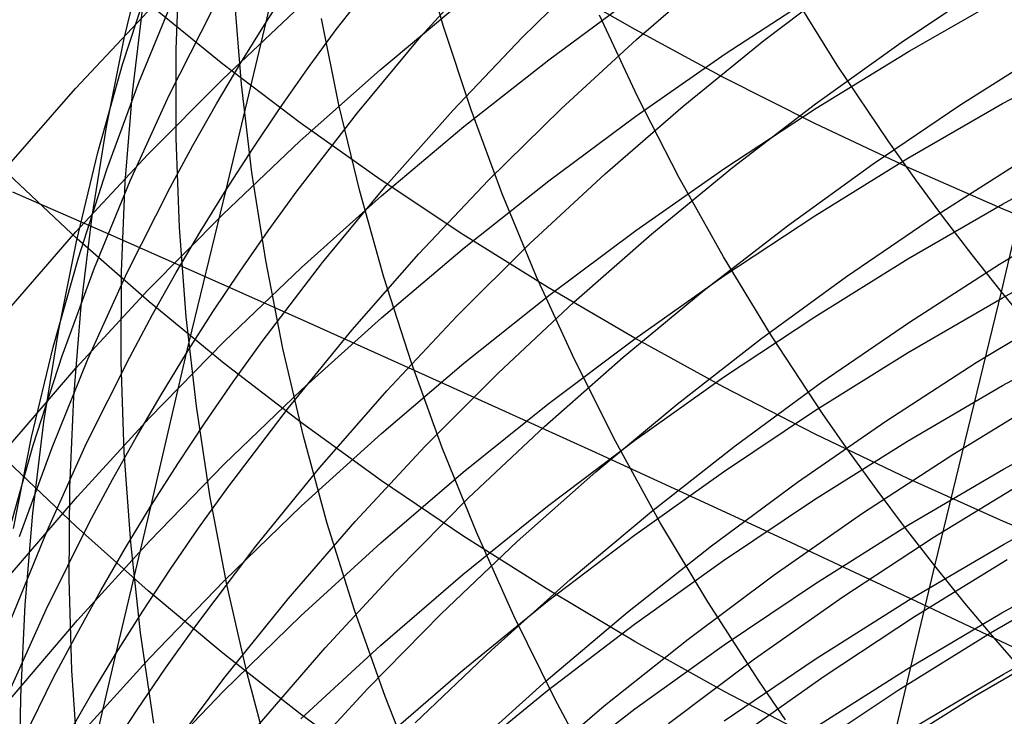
# Model space of a CAD drawing. Extents: x -383 to 1849, y -1185 to -529.
# Tile 663 of 870: x 1778.16 to 1782.54, y -1091.17 to -1088.07. Entities that reach past the tile are written whole.
import ezdxf

# ---------------------------------------------------------------- set-up
doc = ezdxf.new("R2010")
doc.units = 0
doc.layers.add('PREDEFINITO', color=7, linetype='CONTINUOUS')

msp = doc.modelspace()

# ---------------------------------------------------------------- linework, layer by layer
at = {"layer": 'PREDEFINITO'}
for p, q in [((1779.2518, -1088.0809, 536.4871), (1779.4353, -1087.3064, 535.0286)), ((1780.04, -1088.0968, 517.1207), (1779.9311, -1087.7197, 517.4151)), ((1778.6204, -1088.1534, 528.2652), (1778.7145, -1087.7628, 528.5452)), ((1779.5644, -1088.1146, 538.4085), (1779.8313, -1087.771, 538.6278)), ((1778.8521, -1088.2016, 523.8873), (1778.8673, -1087.8071, 524.1815)), ((1779.9403, -1088.1458, 540.297), (1780.2357, -1087.8158, 540.5022)), ((1780.3915, -1088.1494, 542.1651), (1780.7132, -1087.8345, 542.3558)), ((1780.8995, -1088.1581, 543.9975), (1781.2458, -1087.8597, 544.1734)), ((1778.6135, -1088.2703, 530.2904), (1778.7394, -1087.8831, 530.5611)), ((1779.2518, -1088.0809, 536.4871), (1779.3682, -1087.9017, 536.6041)), ((1780.8907, -1088.1129, 645.5568), (1780.5032, -1087.89, 645.3517)), ((1781.4662, -1088.1636, 545.7975), (1781.8355, -1087.8831, 545.9587)), ((1781.7936, -1088.2731, 512.2265), (1781.579, -1087.9271, 512.4956)), ((1782.0771, -1088.1722, 547.5645), (1782.4666, -1087.9109, 547.7107)), ((1778.6854, -1088.3493, 532.3026), (1778.8428, -1087.9671, 532.563)), ((1779.1425, -1088.3575, 521.5306), (1779.1112, -1087.9654, 521.8272)), ((1779.7599, -1088.2928, 604.8283), (1780.127, -1087.9863, 604.7168)), ((1780.5096, -1088.2489, 603.195), (1780.8969, -1087.9627, 603.0973)), ((1781.2944, -1088.2226, 601.5926), (1781.7003, -1087.9579, 601.508)), ((1782.1141, -1088.2099, 600.0165), (1782.5365, -1087.968, 599.9444)), ((1778.4039, -1088.3767, 608.1747), (1778.7239, -1088.0348, 608.0349)), ((1778.6572, -1088.3956, 525.9397), (1778.7042, -1088.0006, 526.2274)), ((1779.0593, -1088.2678, 643.05), (1778.7265, -1087.9988, 642.8122)), ((1778.8208, -1088.407, 534.29), (1779.0103, -1088.0329, 534.5385)), ((1779.0589, -1088.3354, 606.4874), (1779.4036, -1088.0105, 606.3619)), ((1782.5248, -1089.2822, 511.4628), (1782.8172, -1088.0202, 510.0058)), ((1779.0743, -1088.8273, 537.9612), (1779.2518, -1088.0809, 536.4871)), ((1779.1393, -1088.2621, 536.3695), (1779.2518, -1088.0809, 536.4871)), ((1779.5759, -1088.4499, 519.174), (1779.4982, -1088.0649, 519.469)), ((1780.9045, -1088.4122, 514.512), (1780.7354, -1088.0499, 514.7938)), ((1779.4363, -1088.2897, 538.2977), (1779.5644, -1088.1146, 538.4085)), ((1780.1638, -1088.472, 516.8306), (1780.04, -1088.0968, 517.1207)), ((1781.2878, -1088.3269, 645.7537), (1780.8907, -1088.1129, 645.5568)), ((1778.5416, -1088.5478, 527.9849), (1778.6204, -1088.1534, 528.2652)), ((1779.6583, -1088.4849, 540.0886), (1779.9403, -1088.1458, 540.297)), ((1780.0823, -1088.4739, 541.971), (1780.3915, -1088.1494, 542.1651)), ((1780.5647, -1088.4665, 543.818), (1780.8995, -1088.1581, 543.9975)), ((1781.1075, -1088.4548, 545.6326), (1781.4662, -1088.1636, 545.7975)), ((1778.8519, -1088.5976, 523.5944), (1778.8521, -1088.2016, 523.8873)), ((1781.6973, -1088.4448, 547.4143), (1782.0771, -1088.1722, 547.5645)), ((1781.6996, -1088.4641, 600.0922), (1782.1141, -1088.2099, 600.0165)), ((1782.3437, -1088.4475, 549.1609), (1782.7438, -1088.1947, 549.2965)), ((1782.5294, -1088.444, 598.5299), (1782.959, -1088.2135, 598.4662)), ((1780.1323, -1088.5463, 603.2966), (1780.5096, -1088.2489, 603.195)), ((1780.8975, -1088.4991, 601.681), (1781.2944, -1088.2226, 601.5926)), ((1778.503, -1088.6622, 530.0188), (1778.6135, -1088.2703, 530.2904)), ((1779.0307, -1088.4452, 536.2513), (1779.1393, -1088.2621, 536.3695)), ((1779.4039, -1088.5288, 643.2807), (1779.0593, -1088.2678, 643.05)), ((1779.3119, -1088.4668, 538.1863), (1779.4363, -1088.2897, 538.2977)), ((1779.4038, -1088.6099, 604.9436), (1779.7599, -1088.2928, 604.8283)), ((1782.0228, -1088.6146, 511.9644), (1781.7936, -1088.2731, 512.2265)), ((1778.7261, -1088.6702, 606.6167), (1779.0589, -1088.3354, 606.4874)), ((1781.6939, -1088.5318, 645.9422), (1781.2878, -1088.3269, 645.7537)), ((1778.0968, -1088.7279, 608.3184), (1778.4039, -1088.3767, 608.1747)), ((1778.5433, -1088.737, 532.0408), (1778.6854, -1088.3493, 532.3026)), ((1779.1889, -1088.7498, 521.2364), (1779.1425, -1088.3575, 521.5306)), ((1778.6254, -1088.793, 525.6526), (1778.6572, -1088.3956, 525.9397)), ((1778.6466, -1088.7877, 534.0395), (1778.8208, -1088.407, 534.29)), ((1781.0884, -1088.7712, 514.2359), (1780.9045, -1088.4122, 514.512)), ((1778.9259, -1088.6303, 536.1324), (1779.0307, -1088.4452, 536.2513)), ((1779.1912, -1088.6461, 538.0741), (1779.3119, -1088.4668, 538.1863)), ((1779.6685, -1088.834, 518.8825), (1779.5759, -1088.4499, 519.174)), ((1779.7861, -1088.8079, 541.7737), (1780.0823, -1088.4739, 541.971)), ((1780.3024, -1088.845, 516.545), (1780.1638, -1088.472, 516.8306)), ((1780.242, -1088.7849, 543.635), (1780.5647, -1088.4665, 543.818)), ((1780.76, -1088.7566, 545.4641), (1781.1075, -1088.4548, 545.6326)), ((1781.2938, -1088.7305, 600.1716), (1781.6996, -1088.4641, 600.0922)), ((1781.3277, -1088.7284, 547.2604), (1781.6973, -1088.4448, 547.4143)), ((1781.9528, -1088.7119, 549.0215), (1782.3437, -1088.4475, 549.1609)), ((1782.1075, -1088.6873, 598.5972), (1782.5294, -1088.444, 598.5299)), ((1779.3903, -1088.8328, 539.8772), (1779.6583, -1088.4849, 540.0886)), ((1780.5102, -1088.7871, 601.7731), (1780.8975, -1088.4991, 601.681)), ((1778.478, -1088.9454, 527.7047), (1778.5416, -1088.5478, 527.9849)), ((1779.76, -1088.7815, 643.5042), (1779.4039, -1088.5288, 643.2807)), ((1779.7654, -1088.8546, 603.4018), (1780.1323, -1088.5463, 603.2966)), ((1782.1086, -1088.7275, 646.1222), (1781.6939, -1088.5318, 645.9422)), ((1778.8668, -1088.9946, 523.3032), (1778.8519, -1088.5976, 523.5944)), ((1778.8249, -1088.8172, 536.013), (1778.9259, -1088.6303, 536.1324)), ((1779.0591, -1088.9372, 605.0627), (1779.4038, -1088.6099, 604.9436)), ((1779.0743, -1088.8273, 537.9612), (1779.1912, -1088.6461, 538.0741)), ((1782.1429, -1088.7835, 511.8361), (1782.0228, -1088.6146, 511.9644)), ((1778.4056, -1089.0148, 606.7498), (1778.7261, -1088.6702, 606.6167)), ((1778.4078, -1089.0582, 529.7467), (1778.503, -1088.6622, 530.0188)), ((1781.6936, -1088.9429, 598.668), (1782.1075, -1088.6873, 598.5972)), ((1782.2258, -1088.9467, 550.6243), (1782.6266, -1088.6912, 550.7531)), ((1782.5287, -1088.8908, 597.1049), (1782.9582, -1088.659, 597.0457)), ((1778.4165, -1089.1299, 531.778), (1778.5433, -1088.737, 532.0408)), ((1780.897, -1089.0087, 600.2545), (1781.2938, -1088.7305, 600.1716)), ((1780.9687, -1089.0228, 547.1029), (1781.3277, -1088.7284, 547.2604)), ((1781.5716, -1088.9877, 548.8783), (1781.9528, -1088.7119, 549.0215)), ((1782.5314, -1088.9136, 646.2934), (1782.1086, -1088.7275, 646.1222)), ((1778.4117, -1089.0453, 641.1555), (1778.1043, -1088.7561, 640.9098)), ((1779.2502, -1089.1418, 520.9449), (1779.1889, -1088.7498, 521.2364)), ((1780.1271, -1089.0258, 643.7202), (1779.76, -1088.7815, 643.5042)), ((1780.424, -1089.0686, 545.2921), (1780.76, -1088.7566, 545.4641)), ((1781.2869, -1089.1265, 513.966), (1781.0884, -1088.7712, 514.2359)), ((1778.4877, -1089.1745, 533.7874), (1778.6466, -1088.7877, 534.0395)), ((1778.6088, -1089.1923, 525.3666), (1778.6254, -1088.793, 525.6526)), ((1778.6344, -1089.1963, 535.7725), (1778.8249, -1088.8172, 536.013)), ((1779.5035, -1089.151, 541.5732), (1779.7861, -1088.8079, 541.7737)), ((1779.9318, -1089.113, 543.4488), (1780.242, -1088.7849, 543.635)), ((1780.1328, -1089.0864, 601.8688), (1780.5102, -1088.7871, 601.7731)), ((1782.2666, -1088.9511, 511.7097), (1782.1429, -1088.7835, 511.8361)), ((1778.1232, -1088.8369, 438.7668), (1778.5609, -1089.0286, 438.6973)), ((1778.8981, -1089.5541, 539.446), (1779.0743, -1088.8273, 537.9612)), ((1778.9612, -1089.0107, 537.8477), (1779.0743, -1088.8273, 537.9612)), ((1779.2617, -1089.01, 539.7704), (1779.3903, -1088.8328, 539.8772)), ((1779.4095, -1089.1736, 603.5108), (1779.7654, -1088.8546, 603.4018)), ((1779.7761, -1089.2166, 518.5948), (1779.6685, -1088.834, 518.8825)), ((1780.4558, -1089.2154, 516.2644), (1780.3024, -1088.845, 516.545)), ((1782.1068, -1089.1353, 597.1674), (1782.5287, -1088.8908, 597.1049)), ((1782.5157, -1089.1581, 552.2209), (1782.9257, -1088.9122, 552.3392)), ((1782.9618, -1089.09, 646.4557), (1782.5314, -1088.9136, 646.2934)), ((1778.4296, -1089.3458, 527.4249), (1778.478, -1088.9454, 527.7047)), ((1778.7263, -1089.2747, 605.1854), (1779.0591, -1088.9372, 605.0627)), ((1781.2883, -1089.2108, 598.7421), (1781.6936, -1088.9429, 598.668)), ((1781.8342, -1089.2138, 550.4918), (1782.2258, -1088.9467, 550.6243)), ((1782.3939, -1089.1174, 511.5853), (1782.2666, -1088.9511, 511.7097)), ((1778.8968, -1089.3923, 523.014), (1778.8668, -1088.9946, 523.3032)), ((1781.2006, -1089.2745, 548.7315), (1781.5716, -1088.9877, 548.8783)), ((1778.098, -1089.3688, 606.8865), (1778.4056, -1089.0148, 606.7498)), ((1778.732, -1089.3267, 641.3946), (1778.4117, -1089.0453, 641.1555)), ((1778.5609, -1089.0286, 438.6973), (1778.9978, -1089.2215, 438.6186)), ((1778.852, -1089.1959, 537.7336), (1778.9612, -1089.0107, 537.8477)), ((1779.1367, -1089.1893, 539.6629), (1779.2617, -1089.01, 539.7704)), ((1780.5046, -1089.2615, 643.9286), (1780.1271, -1089.0258, 643.7202)), ((1780.5097, -1089.2985, 600.3409), (1780.897, -1089.0087, 600.2545)), ((1780.6208, -1089.3278, 546.942), (1780.9687, -1089.0228, 547.1029)), ((1778.3278, -1089.4579, 529.4744), (1778.4078, -1089.0582, 529.7467)), ((1779.766, -1089.3967, 601.968), (1780.1328, -1089.0864, 601.8688)), ((1780.1002, -1089.3906, 545.1168), (1780.424, -1089.0686, 545.2921)), ((1782.528, -1089.3078, 595.671), (1782.9575, -1089.075, 595.6163)), ((1778.3049, -1089.5275, 531.5143), (1778.4165, -1089.1299, 531.778)), ((1779.6346, -1089.4506, 543.2594), (1779.9318, -1089.113, 543.4488)), ((1781.5002, -1089.4775, 513.7026), (1781.2869, -1089.1265, 513.966)), ((1782.5248, -1089.2822, 511.4628), (1782.3939, -1089.1174, 511.5853)), ((1778.3441, -1089.5669, 533.534), (1778.4877, -1089.1745, 533.7874)), ((1779.065, -1089.503, 603.6233), (1779.4095, -1089.1736, 603.5108)), ((1779.2348, -1089.503, 541.3698), (1779.5035, -1089.151, 541.5732)), ((1779.3266, -1089.5332, 520.6565), (1779.2502, -1089.1418, 520.9449)), ((1781.693, -1089.3923, 597.2331), (1782.1068, -1089.1353, 597.1674)), ((1782.1143, -1089.416, 552.0989), (1782.5157, -1089.1581, 552.2209)), ((1778.4593, -1089.582, 535.5302), (1778.6344, -1089.1963, 535.7725)), ((1778.6073, -1089.5931, 525.0819), (1778.6088, -1089.1923, 525.3666)), ((1778.7466, -1089.3831, 537.6189), (1778.852, -1089.1959, 537.7336)), ((1779.0155, -1089.3707, 539.5548), (1779.1367, -1089.1893, 539.6629)), ((1779.8985, -1089.5974, 518.3113), (1779.7761, -1089.2166, 518.5948)), ((1780.6239, -1089.5828, 515.9892), (1780.4558, -1089.2154, 516.2644)), ((1780.892, -1089.4905, 598.8195), (1781.2883, -1089.2108, 598.7421)), ((1781.4523, -1089.4923, 550.3558), (1781.8342, -1089.2138, 550.4918)), ((1778.9978, -1089.2215, 438.6186), (1779.4336, -1089.4155, 438.5306)), ((1780.8922, -1089.4884, 644.1292), (1780.5046, -1089.2615, 643.9286)), ((1778.406, -1089.6219, 605.3117), (1778.7263, -1089.2747, 605.1854)), ((1780.1324, -1089.5996, 600.4306), (1780.5097, -1089.2985, 600.3409)), ((1780.8402, -1089.5722, 548.5813), (1781.2006, -1089.2745, 548.7315)), ((1782.1061, -1089.5535, 595.7286), (1782.528, -1089.3078, 595.671)), ((1782.2275, -1090.501, 512.9551), (1782.5248, -1089.2822, 511.4628)), ((1782.6594, -1089.4457, 511.3424), (1782.5248, -1089.2822, 511.4628)), ((1778.3965, -1089.7486, 527.1458), (1778.4296, -1089.3458, 527.4249)), ((1779.0646, -1089.6002, 641.6269), (1778.732, -1089.3267, 641.3946)), ((1780.2845, -1089.6431, 546.7777), (1780.6208, -1089.3278, 546.942)), ((1782.4112, -1089.5967, 553.6959), (1782.8218, -1089.3486, 553.8075)), ((1778.645, -1089.5722, 537.5036), (1778.7466, -1089.3831, 537.6189)), ((1778.9419, -1089.7902, 522.7272), (1778.8968, -1089.3923, 523.014)), ((1778.8981, -1089.5541, 539.446), (1779.0155, -1089.3707, 539.5548)), ((1779.7888, -1089.7223, 544.9383), (1780.1002, -1089.3906, 545.1168)), ((1781.2877, -1089.6616, 597.3019), (1781.693, -1089.3923, 597.2331)), ((1779.41, -1089.7178, 602.0706), (1779.766, -1089.3967, 601.968)), ((1779.4336, -1089.4155, 438.5306), (1779.8682, -1089.6105, 438.4334)), ((1781.7221, -1089.6857, 551.9735), (1782.1143, -1089.416, 552.0989)), ((1778.263, -1089.8609, 529.2022), (1778.3278, -1089.4579, 529.4744)), ((1779.3509, -1089.7973, 543.067), (1779.6346, -1089.4506, 543.2594)), ((1781.728, -1089.8238, 513.4461), (1781.5002, -1089.4775, 513.7026)), ((1782.5282, -1089.6992, 594.2283), (1782.9578, -1089.4653, 594.1782)), ((1778.2086, -1089.9293, 531.25), (1778.3049, -1089.5275, 531.5143)), ((1778.7324, -1089.8425, 603.7393), (1779.065, -1089.503, 603.6233)), ((1779.1058, -1089.6823, 541.2671), (1779.2348, -1089.503, 541.3698)), ((1780.5052, -1089.7819, 598.9001), (1780.892, -1089.4905, 598.8195)), ((1781.2892, -1089.7062, 644.3218), (1780.8922, -1089.4884, 644.1292)), ((1781.0805, -1089.7819, 550.2164), (1781.4523, -1089.4923, 550.3558)), ((1778.2158, -1089.9645, 533.2794), (1778.3441, -1089.5669, 533.534)), ((1778.741, -1090.233, 540.9549), (1778.8981, -1089.5541, 539.446)), ((1778.7844, -1089.7396, 539.3366), (1778.8981, -1089.5541, 539.446)), ((1779.4179, -1089.9235, 520.3715), (1779.3266, -1089.5332, 520.6565)), ((1781.6922, -1089.8117, 595.7893), (1782.1061, -1089.5535, 595.7286)), ((1778.2994, -1089.9739, 535.2863), (1778.4593, -1089.582, 535.5302)), ((1778.4534, -1089.9555, 537.2716), (1778.645, -1089.5722, 537.5036)), ((1778.6209, -1089.9949, 524.7988), (1778.6073, -1089.5931, 525.0819)), ((1779.4091, -1089.8655, 641.8523), (1779.0646, -1089.6002, 641.6269)), ((1779.7655, -1089.9118, 600.5237), (1780.1324, -1089.5996, 600.4306)), ((1779.8682, -1089.6105, 438.4334), (1780.3012, -1089.8063, 438.3269)), ((1780.0357, -1089.9758, 518.0323), (1779.8985, -1089.5974, 518.3113)), ((1780.4908, -1089.8805, 548.4279), (1780.8402, -1089.5722, 548.5813)), ((1780.8069, -1089.9467, 515.7195), (1780.6239, -1089.5828, 515.9892)), ((1782.0093, -1089.857, 553.581), (1782.4112, -1089.5967, 553.6959)), ((1778.0985, -1089.9787, 605.4415), (1778.406, -1089.6219, 605.3117)), ((1779.9603, -1089.9685, 546.6102), (1780.2845, -1089.6431, 546.7777)), ((1778.9805, -1089.8638, 541.1637), (1779.1058, -1089.6823, 541.2671)), ((1780.8914, -1089.9428, 597.3737), (1781.2877, -1089.6616, 597.3019)), ((1781.3396, -1089.9668, 551.8448), (1781.7221, -1089.6857, 551.9735)), ((1782.1063, -1089.9459, 594.2812), (1782.5282, -1089.6992, 594.2283)), ((1778.6746, -1089.927, 539.2266), (1778.7844, -1089.7396, 539.3366)), ((1779.0655, -1090.0493, 602.1766), (1779.41, -1089.7178, 602.0706)), ((1779.4905, -1090.0636, 544.7568), (1779.7888, -1089.7223, 544.9383)), ((1781.6953, -1089.9147, 644.5062), (1781.2892, -1089.7062, 644.3218)), ((1778.3785, -1090.1533, 526.8676), (1778.3965, -1089.7486, 527.1458)), ((1779.0019, -1090.1878, 522.4431), (1778.9419, -1089.7902, 522.7272)), ((1780.1284, -1090.0847, 598.9839), (1780.5052, -1089.7819, 598.9001)), ((1780.7194, -1090.0825, 550.0737), (1781.0805, -1089.7819, 550.2164)), ((1782.3074, -1090.0052, 555.1808), (1782.7179, -1089.7549, 555.2855)), ((1779.081, -1090.153, 542.8718), (1779.3509, -1089.7973, 543.067)), ((1780.3012, -1089.8063, 438.3269), (1780.7324, -1090.003, 438.2111)), ((1781.2869, -1090.0823, 595.8528), (1781.6922, -1089.8117, 595.7893)), ((1781.8474, -1089.9951, 513.3205), (1781.728, -1089.8238, 513.4461)), ((1778.2135, -1090.2668, 528.9303), (1778.263, -1089.8609, 529.2022)), ((1778.4121, -1090.192, 603.8586), (1778.7324, -1089.8425, 603.7393)), ((1778.8589, -1090.0473, 541.0596), (1778.9805, -1089.8638, 541.1637)), ((1779.765, -1090.1224, 642.0705), (1779.4091, -1089.8655, 641.8523)), ((1781.6166, -1090.129, 553.4627), (1782.0093, -1089.857, 553.581)), ((1782.5336, -1090.0705, 592.7789), (1782.9639, -1089.8352, 592.7332)), ((1779.4096, -1090.2348, 600.6199), (1779.7655, -1089.9118, 600.5237)), ((1780.1531, -1090.1991, 548.2712), (1780.4908, -1089.8805, 548.4279)), ((1782.11, -1090.1138, 644.6823), (1781.6953, -1089.9147, 644.5062)), ((1778.1027, -1090.3669, 533.0241), (1778.2158, -1089.9645, 533.2794)), ((1778.1276, -1090.3349, 530.9855), (1778.2086, -1089.9293, 531.25)), ((1778.277, -1090.3455, 537.0378), (1778.4534, -1089.9555, 537.2716)), ((1778.5687, -1090.1164, 539.1161), (1778.6746, -1089.927, 539.2266)), ((1779.5242, -1090.3123, 520.0903), (1779.4179, -1089.9235, 520.3715)), ((1780.5047, -1090.2358, 597.4486), (1780.8914, -1089.9428, 597.3737)), ((1781.0045, -1090.3066, 515.4559), (1780.8069, -1089.9467, 515.7195)), ((1781.6924, -1090.2054, 594.3368), (1782.1063, -1089.9459, 594.2812)), ((1778.1549, -1090.3715, 535.041), (1778.2994, -1089.9739, 535.2863)), ((1778.6497, -1090.3973, 524.5177), (1778.6209, -1089.9949, 524.7988)), ((1779.6485, -1090.3037, 546.4397), (1779.9603, -1089.9685, 546.6102)), ((1780.1878, -1090.3516, 517.7582), (1780.0357, -1089.9758, 518.0323)), ((1780.7324, -1090.003, 438.2111), (1781.1616, -1090.2003, 438.0861)), ((1780.9672, -1090.2591, 551.7128), (1781.3396, -1089.9668, 551.8448)), ((1781.9705, -1090.1651, 513.1968), (1781.8474, -1089.9951, 513.3205)), ((1781.9055, -1090.2676, 555.0729), (1782.3074, -1090.0052, 555.1808)), ((1778.4064, -1090.326, 639.7052), (1778.0989, -1090.032, 639.4651)), ((1778.7329, -1090.391, 602.2859), (1779.0655, -1090.0493, 602.1766)), ((1778.741, -1090.233, 540.9549), (1778.8589, -1090.0473, 541.0596)), ((1779.2056, -1090.4142, 544.5725), (1779.4905, -1090.0636, 544.7568)), ((1779.762, -1090.3986, 599.0708), (1780.1284, -1090.0847, 598.9839)), ((1780.3693, -1090.3937, 549.9279), (1780.7194, -1090.0825, 550.0737)), ((1780.8907, -1090.3649, 595.9191), (1781.2869, -1090.0823, 595.8528)), ((1782.1108, -1090.3187, 592.827), (1782.5336, -1090.0705, 592.7789)), ((1778.4666, -1090.3076, 539.005), (1778.5687, -1090.1164, 539.1161)), ((1780.1319, -1090.3707, 642.2815), (1779.765, -1090.1224, 642.0705)), ((1781.2335, -1090.4126, 553.3413), (1781.6166, -1090.129, 553.4627)), ((1782.5327, -1090.3033, 644.8498), (1782.11, -1090.1138, 644.6823)), ((1782.22, -1090.3758, 556.6759), (1782.6307, -1090.1239, 556.7736)), ((1778.3757, -1090.5594, 526.5908), (1778.3785, -1090.1533, 526.8676)), ((1778.9515, -1090.3342, 542.7732), (1779.081, -1090.153, 542.8718)), ((1782.0971, -1090.3338, 513.075), (1781.9705, -1090.1651, 513.1968)), ((1782.5331, -1090.4057, 591.321), (1782.9635, -1090.1695, 591.2799)), ((1778.1048, -1090.5511, 603.9813), (1778.4121, -1090.192, 603.8586)), ((1779.077, -1090.5846, 522.1619), (1779.0019, -1090.1878, 522.4431)), ((1779.8274, -1090.5277, 548.1115), (1780.1531, -1090.1991, 548.2712)), ((1781.1616, -1090.2003, 438.0861), (1781.5884, -1090.3982, 437.9519)), ((1781.287, -1090.4771, 594.395), (1781.6924, -1090.2054, 594.3368)), ((1778.1792, -1090.6749, 528.6591), (1778.2135, -1090.2668, 528.9303)), ((1778.585, -1090.8905, 542.4736), (1778.741, -1090.233, 540.9549)), ((1778.627, -1090.4207, 540.8496), (1778.741, -1090.233, 540.9549)), ((1779.0651, -1090.5683, 600.7194), (1779.4096, -1090.2348, 600.6199)), ((1780.1279, -1090.5402, 597.5264), (1780.5047, -1090.2358, 597.4486)), ((1780.6054, -1090.5623, 551.5777), (1780.9672, -1090.2591, 551.7128)), ((1781.5128, -1090.5419, 554.9619), (1781.9055, -1090.2676, 555.0729)), ((1778.2739, -1090.6953, 538.7814), (1778.4666, -1090.3076, 539.005)), ((1779.3498, -1090.6485, 546.2664), (1779.6485, -1090.3037, 546.4397)), ((1779.6453, -1090.6991, 519.8131), (1779.5242, -1090.3123, 520.0903)), ((1781.2168, -1090.6623, 515.1986), (1781.0045, -1090.3066, 515.4559)), ((1782.9631, -1090.4828, 645.0085), (1782.5327, -1090.3033, 644.8498)), ((1778.116, -1090.7417, 536.8024), (1778.277, -1090.3455, 537.0378)), ((1778.7268, -1090.6122, 639.9388), (1778.4064, -1090.326, 639.7052)), ((1778.8256, -1090.5175, 542.674), (1778.9515, -1090.3342, 542.7732)), ((1780.3547, -1090.7241, 517.4892), (1780.1878, -1090.3516, 517.7582)), ((1781.6961, -1090.5796, 592.8776), (1782.1108, -1090.3187, 592.827)), ((1782.2275, -1090.501, 512.9551), (1782.0971, -1090.3338, 513.075)), ((1778.4127, -1090.7428, 602.3983), (1778.7329, -1090.391, 602.2859)), ((1778.6935, -1090.7999, 524.2389), (1778.6497, -1090.3973, 524.5177)), ((1779.4065, -1090.7234, 599.1606), (1779.762, -1090.3986, 599.0708)), ((1780.0307, -1090.7153, 549.7791), (1780.3693, -1090.3937, 549.9279)), ((1780.5093, -1090.6102, 642.4849), (1780.1319, -1090.3707, 642.2815)), ((1780.504, -1090.6593, 595.9882), (1780.8907, -1090.3649, 595.9191)), ((1781.5884, -1090.3982, 437.9519), (1782.0127, -1090.5965, 437.8086)), ((1781.818, -1090.6398, 556.5751), (1782.22, -1090.3758, 556.6759)), ((1778.5169, -1090.6104, 540.7438), (1778.627, -1090.4207, 540.8496)), ((1778.9347, -1090.7739, 544.3855), (1779.2056, -1090.4142, 544.5725)), ((1780.8606, -1090.7074, 553.2168), (1781.2335, -1090.4126, 553.3413)), ((1782.1104, -1090.6548, 591.3643), (1782.5331, -1090.4057, 591.321)), ((1780.8908, -1090.761, 594.4558), (1781.287, -1090.4771, 594.395)), ((1782.1378, -1090.7267, 558.1761), (1782.549, -1090.473, 558.267)), ((1782.5253, -1090.7106, 589.8609), (1782.9551, -1090.4736, 589.8246)), ((1778.7034, -1090.7029, 542.5741), (1778.8256, -1090.5175, 542.674)), ((1779.5142, -1090.8662, 547.949), (1779.8274, -1090.5277, 548.1115)), ((1781.6651, -1092.8693, 516.0029), (1782.2275, -1090.501, 512.9551)), ((1782.3614, -1090.6668, 512.8371), (1782.2275, -1090.501, 512.9551)), ((1778.388, -1090.9666, 526.3156), (1778.3757, -1090.5594, 526.5908)), ((1778.7326, -1090.9122, 600.8218), (1779.0651, -1090.5683, 600.7194)), ((1779.7616, -1090.8557, 597.607), (1780.1279, -1090.5402, 597.5264)), ((1780.2547, -1090.8763, 551.4396), (1780.6054, -1090.5623, 551.5777)), ((1781.1297, -1090.8277, 554.8479), (1781.5128, -1090.5419, 554.9619)), ((1782.476, -1090.7992, 559.7653), (1782.8965, -1090.5559, 559.8466)), ((1778.4105, -1090.802, 540.6374), (1778.5169, -1090.6104, 540.7438)), ((1779.0595, -1090.8903, 640.1658), (1778.7268, -1090.6122, 639.9388)), ((1779.167, -1090.9804, 521.8841), (1779.077, -1090.5846, 522.1619)), ((1780.8967, -1090.8407, 642.6807), (1780.5093, -1090.6102, 642.4849)), ((1781.29, -1090.8528, 592.9307), (1781.6961, -1090.5796, 592.8776)), ((1782.0127, -1090.5965, 437.8086), (1782.4342, -1090.7952, 437.6561)), ((1779.0644, -1091.0026, 546.0902), (1779.3498, -1090.6485, 546.2664)), ((1780.1273, -1090.9652, 596.06), (1780.504, -1090.6593, 595.9882)), ((1781.4437, -1091.0132, 514.9479), (1781.2168, -1090.6623, 515.1986)), ((1781.4251, -1090.9158, 556.4715), (1781.818, -1090.6398, 556.5751)), ((1781.6957, -1090.9167, 591.4098), (1782.1104, -1090.6548, 591.3643)), ((1782.499, -1090.831, 512.7212), (1782.3614, -1090.6668, 512.8371)), ((1778.0965, -1091.0896, 538.556), (1778.2739, -1090.6953, 538.7814)), ((1778.16, -1091.085, 528.3888), (1778.1792, -1090.6749, 528.6591)), ((1778.585, -1090.8905, 542.4736), (1778.7034, -1090.7029, 542.5741)), ((1779.7814, -1091.0835, 519.5404), (1779.6453, -1090.6991, 519.8131)), ((1780.4982, -1091.0132, 553.0894), (1780.8606, -1090.7074, 553.2168)), ((1782.103, -1090.9606, 589.8992), (1782.5253, -1090.7106, 589.8609)), ((1778.1053, -1091.1042, 602.5139), (1778.4127, -1090.7428, 602.3983)), ((1779.0625, -1091.0587, 599.2534), (1779.4065, -1090.7234, 599.1606)), ((1779.7042, -1091.047, 549.6274), (1780.0307, -1090.7153, 549.7791)), ((1780.5363, -1091.0931, 517.2257), (1780.3547, -1090.7241, 517.4892)), ((1781.7352, -1090.9926, 558.0825), (1782.1378, -1090.7267, 558.1761)), ((1782.5325, -1090.9834, 588.401), (1782.9628, -1090.7459, 588.3695)), ((1778.8046, -1090.957, 544.291), (1778.9347, -1090.7739, 544.3855)), ((1780.504, -1091.0567, 594.5191), (1780.8908, -1090.761, 594.4558)), ((1782.4342, -1090.7952, 437.6561), (1782.8527, -1090.9941, 437.4946)), ((1778.308, -1090.9955, 540.5304), (1778.4105, -1090.802, 540.6374)), ((1778.7523, -1091.2021, 523.9627), (1778.6935, -1090.7999, 524.2389)), ((1780.7567, -1091.1249, 554.731), (1781.1297, -1090.8277, 554.8479)), ((1781.2935, -1091.062, 642.8687), (1780.8967, -1090.8407, 642.6807)), ((1782.0637, -1091.055, 559.6813), (1782.476, -1090.7992, 559.7653)), ((1782.4048, -1091.0813, 561.2725), (1782.8249, -1090.8369, 561.3469)), ((1782.64, -1090.9937, 512.6073), (1782.499, -1090.831, 512.7212)), ((1779.2139, -1091.2143, 547.7837), (1779.5142, -1090.8662, 547.949)), ((1779.4062, -1091.1822, 597.6905), (1779.7616, -1090.8557, 597.607)), ((1779.9155, -1091.2007, 551.2987), (1780.2547, -1090.8763, 551.4396)), ((1780.8929, -1091.1382, 592.986), (1781.29, -1090.8528, 592.9307)), ((1778.4124, -1091.2661, 600.9273), (1778.7326, -1090.9122, 600.8218)), ((1778.4366, -1091.5194, 544.0039), (1778.585, -1090.8905, 542.4736)), ((1778.4704, -1091.08, 542.3726), (1778.585, -1090.8905, 542.4736)), ((1779.4042, -1091.1602, 640.3861), (1779.0595, -1090.8903, 640.1658)), ((1781.0419, -1091.2035, 556.365), (1781.4251, -1090.9158, 556.4715)), ((1781.2895, -1091.191, 591.4575), (1781.6957, -1090.9167, 591.4098)), ((1778.4154, -1091.3742, 526.0422), (1778.388, -1090.9666, 526.3156)), ((1778.6782, -1091.1423, 544.1959), (1778.8046, -1090.957, 544.291)), ((1779.761, -1091.2823, 596.1344), (1780.1273, -1090.9652, 596.06)), ((1781.6888, -1091.2233, 589.9395), (1782.103, -1090.9606, 589.8992)), ((1778.1145, -1091.3878, 540.3152), (1778.308, -1090.9955, 540.5304)), ((1778.793, -1091.3659, 545.9115), (1779.0644, -1091.0026, 546.0902)), ((1779.272, -1091.3745, 521.6099), (1779.167, -1090.9804, 521.8841)), ((1780.1468, -1091.3299, 552.9591), (1780.4982, -1091.0132, 553.0894)), ((1781.3418, -1091.2706, 557.9861), (1781.7352, -1090.9926, 558.0825)), ((1781.5627, -1091.1868, 514.8253), (1781.4437, -1091.0132, 514.9479)), ((1782.1097, -1091.2341, 588.4342), (1782.5325, -1090.9834, 588.401)), ((1778.7303, -1091.4044, 599.3491), (1779.0625, -1091.0587, 599.2534)), ((1779.3902, -1091.3886, 549.4729), (1779.7042, -1091.047, 549.6274)), ((1780.1272, -1091.364, 594.5849), (1780.504, -1091.0567, 594.5191)), ((1781.66, -1091.3231, 559.5946), (1782.0637, -1091.055, 559.6813)), ((1778.156, -1091.4965, 528.1198), (1778.16, -1091.085, 528.3888)), ((1778.3596, -1091.2716, 542.271), (1778.4704, -1091.08, 542.3726)), ((1779.9323, -1091.465, 519.2724), (1779.7814, -1091.0835, 519.5404)), ((1780.7327, -1091.4581, 516.9681), (1780.5363, -1091.0931, 517.2257)), ((1781.6994, -1091.2739, 643.0487), (1781.2935, -1091.062, 642.8687)), ((1781.9927, -1091.3383, 561.1955), (1782.4048, -1091.0813, 561.2725)), ((1778.5555, -1091.3298, 544.1002), (1778.6782, -1091.1423, 544.1959)), ((1780.3943, -1091.4332, 554.6113), (1780.7567, -1091.1249, 554.731)), ((1780.5053, -1091.4354, 593.0437), (1780.8929, -1091.1382, 592.986)), ((1779.7603, -1091.4215, 640.5994), (1779.4042, -1091.1602, 640.3861))]:
    msp.add_line(p, q, dxfattribs=at)

doc.saveas('drawing.dxf')
